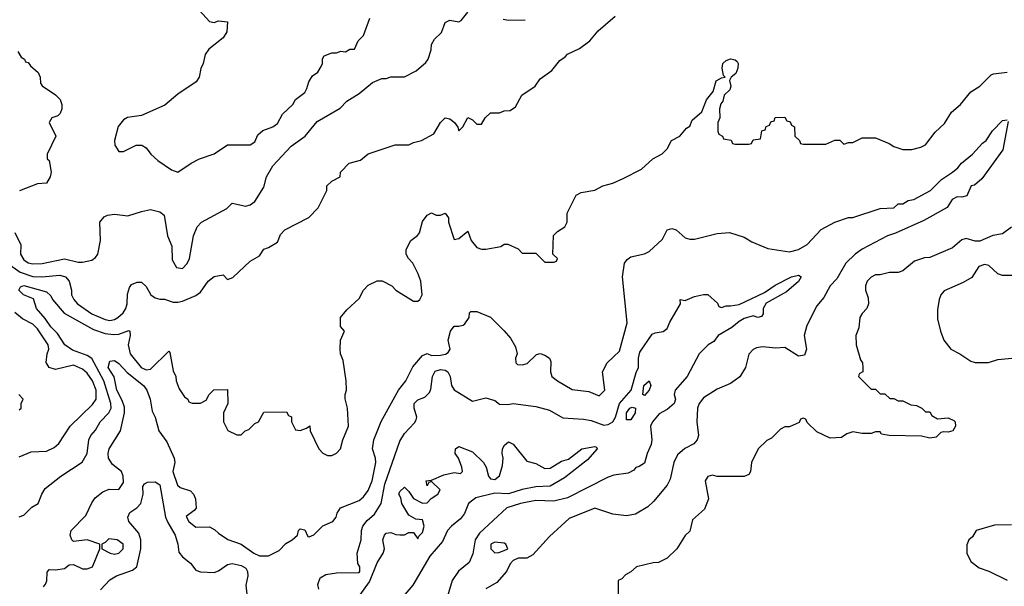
# Model space of a CAD drawing. Header units: inches. Extents: x 2348341 to 2479810, y 460419 to 613669.
# Tile 387 of 656: x 2394132 to 2398478, y 576164 to 578663. Entities that reach past the tile are written whole.
import ezdxf

# ---------------------------------------------------------------- set-up
doc = ezdxf.new("R2010")
doc.units = ezdxf.units.IN
doc.header["$MEASUREMENT"] = 0
doc.layers.add('C3597', color=7, linetype='Continuous')

msp = doc.modelspace()

# ---------------------------------------------------------------- linework, layer by layer
at = {"layer": 'C3597', "color": 2}
for points, elevation in [([(2394910, 578722), (2394970, 578656), (2394990, 578651), (2395010, 578658.8), (2395050, 578654), (2395046.8, 578610), (2395030, 578584), (2394967.1, 578532.9), (2394951.3, 578510), (2394942, 578470), (2394931.3, 578448.7), (2394924.7, 578410), (2394910.7, 578389.3), (2394830, 578335.3), (2394773.2, 578286.8), (2394670, 578241.2), (2394607.3, 578232.7), (2394590, 578222), (2394567.3, 578192.7), (2394551.3, 578130), (2394552, 578110), (2394570, 578082), (2394590, 578082), (2394646, 578110), (2394670.7, 578110.7), (2394690, 578098), (2394710.9, 578070.9), (2394742, 578042), (2394802, 578002), (2394830, 577991.3), (2394889.1, 578030.9), (2394926, 578050), (2394990, 578071.3), (2395050, 578111.3), (2395150, 578112), (2395170, 578124.7), (2395183.7, 578156.3), (2395204.8, 578175.2), (2395249.4, 578190.6), (2395270, 578206), (2395292.7, 578247.3), (2395338, 578290), (2395350, 578312), (2395390, 578342), (2395400.2, 578359.8), (2395408.7, 578390), (2395424.7, 578415.3), (2395448.4, 578431.6), (2395463.1, 578456.9), (2395468.7, 578470), (2395468.7, 578491.3), (2395476.4, 578503.6), (2395510, 578518), (2395530, 578518), (2395550, 578524.7), (2395570, 578522), (2395590, 578534), (2395610, 578534), (2395626, 578570), (2395650, 578594), (2395678, 578670)], 102), ([(2394078, 577590), (2394134.9, 577550), (2394190, 577530.2), (2394230, 577528.9), (2394310, 577537), (2394334.8, 577530), (2394350.7, 577510), (2394361, 577470), (2394361, 577450), (2394370.8, 577430), (2394386.8, 577410), (2394450, 577366.7), (2394510, 577340.5), (2394530, 577336.3), (2394550, 577340.5), (2394565.2, 577350), (2394589.3, 577370), (2394600.7, 577390), (2394607, 577410), (2394607.3, 577452.7), (2394617.2, 577482.8), (2394625.2, 577494.8), (2394650, 577506), (2394670, 577506), (2394690, 577486), (2394710.6, 577450.6), (2394730, 577436), (2394750, 577431), (2394770.9, 577430.9), (2394810, 577418), (2394830, 577418), (2394850, 577422), (2394910, 577446.8), (2394930, 577461), (2394964, 577510), (2394990, 577530.7), (2395030, 577538), (2395050, 577518), (2395073.6, 577526.4), (2395150, 577598), (2395190, 577622), (2395210, 577652), (2395230, 577658), (2395270, 577682), (2395284, 577716), (2395303.1, 577736.9), (2395408.4, 577791.6), (2395450, 577834), (2395488, 577910), (2395488, 577930), (2395510, 577952), (2395546, 577970), (2395548.4, 577991.6), (2395586, 578030), (2395636.4, 578043.6), (2395670, 578072), (2395788.9, 578111.1), (2395850, 578112), (2395870, 578122), (2395906, 578130), (2395960.2, 578159.8), (2395989.4, 578210.6), (2396009.5, 578230.5), (2396030, 578226.8), (2396050.7, 578210.7), (2396066, 578190), (2396070, 578174), (2396088.4, 578191.6), (2396110, 578232), (2396130, 578222), (2396150, 578202), (2396170, 578202), (2396186, 578230), (2396210, 578252), (2396250, 578252), (2396270, 578262), (2396296.4, 578263.6), (2396320.4, 578279.6), (2396349, 578331), (2396408, 578370), (2396430, 578402), (2396480.4, 578439.6), (2396516.4, 578483.6), (2396540.4, 578499.6), (2396550, 578512), (2396603.1, 578536.9), (2396649.1, 578570.9), (2396685.6, 578614.4), (2396760.4, 578679.6)], 94), ([(2394110, 577724.7), (2394137.3, 577670), (2394135.5, 577630), (2394150, 577604.9), (2394170, 577590.6), (2394190, 577586.4), (2394231.2, 577588.8), (2394330, 577608.2), (2394390, 577593.4), (2394410, 577593.4), (2394450, 577602.8), (2394466, 577614), (2394477.2, 577630), (2394489, 577690), (2394486, 577770), (2394505.6, 577794.4), (2394519, 577801), (2394550, 577806), (2394610, 577798), (2394670, 577818), (2394710, 577826), (2394750, 577816), (2394770, 577802), (2394784.7, 577710), (2394804, 577664), (2394804.9, 577604.9), (2394824.7, 577570), (2394850, 577566.8), (2394871.7, 577588.3), (2394881.2, 577610), (2394899, 577710), (2394915.3, 577750), (2394935.3, 577770), (2395046, 577830), (2395070, 577854), (2395130, 577841), (2395150, 577846.8), (2395170, 577861), (2395210, 577924.7), (2395221.2, 577970), (2395250, 578018.8), (2395330, 578106), (2395392.7, 578150), (2395444.8, 578215.2), (2395546.8, 578273.2), (2395576.5, 578303.5), (2395630, 578338), (2395690, 578386), (2395730, 578404.7), (2395750, 578404.7), (2395770, 578411), (2395830, 578411), (2395882, 578438), (2395924.7, 578475.3), (2395935.3, 578490), (2395949, 578530), (2395950, 578554), (2395963.1, 578576.9), (2395993.6, 578606.4), (2396010, 578651), (2396030, 578662), (2396070, 578654.8), (2396080.2, 578659.8), (2396110, 578696)], 98), ([(2396265.4, 578665.4), (2396290, 578662), (2396363.6, 578663.6)], 98), ([(2394123.6, 578523.6), (2394138, 578498), (2394154, 578490), (2394158, 578478), (2394170, 578474), (2394179.6, 578459.6), (2394214, 578430), (2394222, 578410), (2394223.6, 578383.6), (2394231.6, 578371.6), (2394290, 578332), (2394310.8, 578310.8), (2394318.8, 578290), (2394318.8, 578270), (2394311.3, 578250), (2394299.8, 578240.2), (2394274, 578230), (2394262, 578210), (2394291, 578150), (2394254, 578070), (2394254, 578050), (2394262, 578042), (2394271, 577991), (2394266.8, 577970), (2394250, 577942), (2394210, 577939), (2394130.7, 577909.3)], 98), ([(2394130, 576471), (2394150, 576478), (2394186, 576514), (2394214, 576530), (2394229.2, 576570.8), (2394244.1, 576595.9), (2394314, 576650), (2394407.5, 576712.5), (2394429.4, 576750), (2394438, 576810), (2394446.6, 576830), (2394466.5, 576853.5), (2394487, 576890), (2394525.1, 576930), (2394535.6, 576950), (2394534.7, 576970), (2394503.5, 577070), (2394450, 577169.5), (2394430, 577182.4), (2394365.8, 577205.8), (2394331.6, 577230), (2394299.3, 577279.3), (2394269, 577309), (2394245, 577345), (2394205.6, 577390), (2394192.9, 577432.9), (2394148.7, 577450), (2394128.7, 577470), (2394135.3, 577484.7), (2394150, 577490.4), (2394250, 577462.8), (2394270, 577446), (2394277.1, 577430), (2394329, 577369), (2394457.3, 577297.3), (2394510, 577279), (2394545.7, 577274.3), (2394570, 577277), (2394613.2, 577293.2), (2394618, 577290), (2394619.1, 577270), (2394610.4, 577230), (2394620.4, 577190), (2394668.2, 577130), (2394690, 577119.3), (2394710, 577121.6), (2394790, 577202), (2394795.3, 577195.3), (2394810, 577114), (2394821, 577090), (2394822.8, 577070), (2394835.3, 577035.3), (2394859.6, 576999.6), (2394874, 576990), (2394878, 576978), (2394892.7, 576972.7), (2394930, 576972), (2394954.6, 576985.4), (2394968, 577010), (2394989.1, 577030.9), (2395050, 577032), (2395051.3, 576970), (2395032, 576930), (2395031.3, 576910), (2395032, 576890), (2395051.3, 576851.3), (2395090, 576832), (2395110, 576832), (2395128, 576850), (2395144, 576856), (2395170, 576882), (2395186, 576890), (2395210, 576932), (2395310, 576934), (2395318, 576918), (2395331.6, 576911.6), (2395332, 576890), (2395350, 576854), (2395370, 576852), (2395398, 576862), (2395412.7, 576872.7), (2395414, 576850), (2395452, 576770), (2395470, 576752), (2395490, 576742), (2395510, 576742), (2395530, 576752), (2395548, 576770), (2395559, 576810), (2395584, 576870), (2395579, 576950), (2395568.4, 576991.6), (2395568, 577010), (2395574, 577030), (2395573.2, 577070), (2395560.4, 577160.4), (2395548, 577190), (2395546, 577210), (2395548, 577250), (2395566, 577290), (2395548, 577310), (2395548.7, 577350), (2395576.4, 577383.6), (2395630, 577434), (2395648.9, 577471.1), (2395670, 577492), (2395710, 577512), (2395731.6, 577511.6), (2395774, 577490), (2395792, 577470), (2395870, 577422), (2395890, 577422), (2395898, 577430), (2395908, 577450), (2395902, 577510), (2395890, 577546), (2395868, 577590), (2395848, 577610), (2395838, 577630), (2395838, 577650), (2395858, 577690), (2395888.4, 577711.6), (2395896.4, 577723.6), (2395910, 577774), (2395930, 577802), (2395950, 577811.3), (2395970, 577802), (2395990, 577802), (2396010.6, 577810.6), (2396024.7, 577790), (2396024.7, 577770), (2396050, 577694), (2396070, 577698), (2396110, 577731.3), (2396124.7, 577690), (2396150, 577658), (2396170, 577651.3), (2396190, 577651.3), (2396256.4, 577663.6), (2396270, 577674), (2396287.3, 577672.7), (2396332.7, 577652.7), (2396350, 577634), (2396410, 577634), (2396450, 577594), (2396490, 577594), (2396502, 577598), (2396506, 577610), (2396486, 577630), (2396488.4, 577711.6), (2396506, 577730), (2396538, 577750), (2396548, 577770), (2396548, 577810), (2396588, 577890), (2396610, 577902), (2396670, 577912), (2396706, 577930), (2396750, 577942), (2396796.4, 577963.6), (2396876.4, 578003.6), (2396926, 578050), (2396968.4, 578071.6), (2396990, 578094), (2397008.9, 578131.1), (2397046, 578150), (2397075.3, 578184.7), (2397090, 578194), (2397100.2, 578219.8), (2397143.1, 578256.9), (2397164, 578310), (2397192.9, 578347.1), (2397206.3, 578393.7), (2397230, 578406.8), (2397246, 578410), (2397238, 578418), (2397232.7, 578450), (2397236, 578470), (2397250, 578484), (2397270, 578491.3), (2397290, 578486.8), (2397299.3, 578479.3), (2397304, 578470), (2397302, 578450), (2397293.7, 578426.3), (2397272, 578410), (2397264.7, 578395.3), (2397271.3, 578370), (2397266.4, 578353.6), (2397241, 578330), (2397236, 578304), (2397227.3, 578292.7), (2397221, 578270), (2397222, 578230), (2397214, 578210), (2397214, 578170), (2397218, 578158), (2397234, 578150), (2397238, 578138), (2397272.7, 578132.7), (2397278, 578118), (2397290, 578114), (2397350, 578114), (2397362, 578118), (2397370, 578134), (2397402, 578138), (2397407.3, 578172.7), (2397422, 578178), (2397427.3, 578192.7), (2397442, 578198), (2397447.3, 578212.7), (2397462, 578218), (2397467.3, 578232.7), (2397510, 578234), (2397518, 578218), (2397532.7, 578212.7), (2397538, 578198), (2397551.6, 578191.6), (2397554, 578150), (2397574, 578130), (2397578, 578118), (2397590, 578114), (2397690, 578114), (2397730, 578132), (2397751.6, 578131.6), (2397770, 578114), (2397790, 578122), (2397810, 578122), (2397850, 578142), (2397910, 578142), (2397970, 578118), (2397990, 578104.7), (2398030, 578091.3), (2398070, 578091), (2398110, 578101), (2398130, 578111.3), (2398172.5, 578167.5), (2398214.2, 578205.8), (2398244.8, 578255.2), (2398284, 578290), (2398330, 578346), (2398369.3, 578370.7), (2398420.2, 578419.8), (2398430, 578424.7), (2398490, 578432)], 90), ([(2394237.5, 576162.5), (2394246.3, 576173.7), (2394252.1, 576187.9), (2394253.2, 576226.8), (2394262, 576238), (2394290, 576236.3), (2394330, 576242.8), (2394350, 576258.8), (2394370, 576261), (2394410, 576240.7), (2394430, 576240.7), (2394454, 576250), (2394486, 576330), (2394486, 576350), (2394430, 576369), (2394370, 576362), (2394362, 576370), (2394355.3, 576390), (2394359, 576410), (2394424.1, 576475.9), (2394450, 576532), (2394465.6, 576554.4), (2394499, 576581), (2394526.8, 576593.2), (2394570, 576591), (2394590, 576622), (2394589.5, 576650), (2394580.9, 576670), (2394541.2, 576701.2), (2394523.7, 576730), (2394522, 576750), (2394527, 576770), (2394577.2, 576850), (2394595.4, 576930), (2394594.5, 576954.5), (2394584.4, 576984.4), (2394560.5, 577030), (2394548.5, 577088.5), (2394522.9, 577130), (2394530, 577158), (2394550, 577161), (2394570, 577147.3), (2394607.1, 577107.1), (2394678, 577050), (2394692.7, 577030), (2394708.4, 576990), (2394716.4, 576936.4), (2394730.4, 576910), (2394746, 576850), (2394781.3, 576801.3), (2394813.4, 576730), (2394817, 576710), (2394808.7, 576670), (2394828.4, 576610), (2394840.3, 576600.3), (2394885.7, 576585.7), (2394899.5, 576570), (2394908.8, 576550), (2394910.5, 576509.5), (2394902, 576498), (2394867.3, 576472.7), (2394878, 576450), (2394910, 576424.7), (2394970, 576426), (2394994, 576414), (2395010, 576398), (2395051.1, 576371.1), (2395110, 576350.7), (2395166, 576310), (2395190, 576298.8), (2395230, 576298.8), (2395277.6, 576322.4), (2395307.3, 576352.7), (2395335.3, 576370), (2395358, 576390), (2395362, 576410), (2395370, 576418), (2395390, 576414), (2395403.6, 576383.6), (2395410, 576382), (2395430, 576391), (2395469.5, 576430.5), (2395514, 576450), (2395529.2, 576470), (2395533.6, 576486.4), (2395548.7, 576510), (2395630, 576543), (2395650, 576558.8), (2395670, 576586.8), (2395687.6, 576630), (2395703.7, 576710), (2395702.7, 576730), (2395689.4, 576770), (2395694.5, 576810), (2395728.3, 576891.7), (2395804.7, 577030), (2395837, 577070), (2395868, 577132), (2395910, 577182.8), (2395930, 577191), (2395950, 577183), (2395990, 577184.4), (2396011.5, 577188.5), (2396023.7, 577196.3), (2396032, 577210), (2396023.7, 577250), (2396034, 577290), (2396050, 577311), (2396070, 577311), (2396090, 577316), (2396097.5, 577322.5), (2396115.3, 577350), (2396118, 577370), (2396124, 577376), (2396150, 577376), (2396210.9, 577350.9), (2396270, 577291.3), (2396298.4, 577258.4), (2396321.1, 577221.1), (2396327.3, 577190), (2396321, 577170), (2396322, 577150), (2396330, 577142), (2396350, 577141), (2396372.3, 577147.7), (2396413.2, 577186.8), (2396430, 577190.8), (2396450, 577184), (2396470.4, 577170.4), (2396475.9, 577155.9), (2396474.8, 577110), (2396481, 577090), (2396506, 577070), (2396570, 577033), (2396643.6, 577023.6), (2396690, 577004.7), (2396715.3, 577030), (2396704, 577110), (2396725.2, 577150), (2396778.9, 577201.1), (2396813.8, 577326.2), (2396793.2, 577530), (2396802, 577590), (2396813.6, 577606.4), (2396830, 577618), (2396890, 577631), (2396910, 577641), (2396970, 577696), (2396990, 577736), (2397010, 577742.8), (2397030, 577737.3), (2397070, 577701), (2397090, 577696), (2397110, 577696), (2397210, 577721), (2397265.4, 577725.4), (2397330, 577704.7), (2397363.5, 577683.5), (2397434.4, 577654.4), (2397530, 577639.1), (2397570, 577650.6), (2397607.5, 577672.5), (2397670, 577738), (2397730, 577771), (2397790, 577791.3), (2397810, 577791.3), (2397930, 577831.3), (2397990, 577834), (2398010, 577852), (2398030, 577852), (2398053.6, 577866.4), (2398078, 577870), (2398152.7, 577910), (2398201.2, 577958.8), (2398250, 577991), (2398273.2, 578010), (2398289.3, 578030.7), (2398338, 578070), (2398381.5, 578118.5), (2398397.2, 578130), (2398426.2, 578173.8), (2398470, 578218.8), (2398490, 578222)], 86), ([(2398494.8, 578214.8), (2398471, 578090), (2398379.1, 577960.9), (2398345.8, 577934.2), (2398332, 577930), (2398313, 577887), (2398290, 577881.2), (2398270, 577882.7), (2398248, 577870), (2398225.2, 577834.8), (2398122.3, 577777.7), (2397998.4, 577721.6), (2397962.8, 577710), (2397850, 577651.1), (2397819.1, 577630), (2397779.1, 577590), (2397739, 577521), (2397710, 577489), (2397681.1, 577438.9), (2397650, 577402), (2397605.8, 577314.2), (2397594.8, 577270), (2397604.9, 577210), (2397596, 577184), (2397570, 577179.7), (2397510, 577217.2), (2397470, 577214), (2397410, 577221.2), (2397384.5, 577215.5), (2397370, 577208.7), (2397350, 577188), (2397336, 577130), (2397310, 577088.7), (2397270, 577059), (2397210, 577033.2), (2397150, 576996), (2397130.5, 576970), (2397123.8, 576950), (2397121.6, 576890), (2397127.7, 576830), (2397122.8, 576810), (2397107.9, 576792.1), (2397068.3, 576771.7), (2397036.1, 576743.9), (2397019.3, 576710), (2397002.8, 576637.2), (2396990.6, 576610), (2396930, 576539), (2396904.5, 576515.5), (2396850, 576482), (2396810, 576475.3), (2396750, 576482), (2396670, 576509), (2396556.9, 576463.1), (2396470, 576384), (2396396.8, 576303.2), (2396370, 576289), (2396331.6, 576288.4), (2396310, 576278), (2396296.9, 576263.1), (2396281, 576230), (2396238.5, 576181.5), (2396190, 576153.2)], 86), ([(2398510, 577748), (2398470, 577719), (2398427.9, 577712.1), (2398370, 577687), (2398350, 577687.3), (2398310, 577698), (2398290, 577692.7), (2398250, 577657.2), (2398150, 577615.3), (2398126.4, 577613.6), (2398082, 577598), (2398030, 577555.3), (2398010, 577548.7), (2397971.6, 577548.4), (2397930, 577538), (2397910, 577538), (2397890, 577528), (2397872, 577510), (2397864.7, 577490), (2397866, 577470), (2397876.9, 577436.9), (2397878, 577410), (2397871.3, 577390), (2397850, 577368), (2397841, 577350), (2397835.3, 577304.7), (2397822, 577270), (2397824.7, 577230), (2397843.6, 577163.6), (2397852, 577150), (2397854, 577130), (2397854, 577110), (2397838, 577102), (2397834, 577090), (2397890, 577034), (2397910, 577034), (2397930, 577014), (2397950, 577014), (2397972.7, 576992.7), (2397990, 576992), (2398010, 576982), (2398030, 576982), (2398065.4, 576965.4), (2398090, 576962), (2398114, 576950), (2398130, 576934), (2398150, 576934), (2398158, 576918), (2398183.6, 576903.6), (2398230, 576907.3), (2398255.8, 576895.8), (2398260.7, 576890), (2398262.8, 576870), (2398251, 576850), (2398230, 576844.5), (2398210, 576846), (2398198, 576842), (2398177.3, 576822.7), (2398150, 576818.4), (2398112.8, 576827.2), (2397970, 576829), (2397935.3, 576835.3), (2397930, 576846), (2397910, 576846), (2397890, 576838), (2397850, 576838), (2397810, 576846), (2397783.6, 576836.4), (2397759.6, 576820.4), (2397710, 576818), (2397650, 576846), (2397607.3, 576887.3), (2397602, 576902), (2397590, 576906), (2397578, 576902), (2397572.7, 576887.3), (2397559.6, 576880.4), (2397530, 576868), (2397510, 576868), (2397490, 576858), (2397450, 576818), (2397430, 576808), (2397392, 576770), (2397362, 576710), (2397358, 576670), (2397350, 576658), (2397330, 576649), (2397210, 576649), (2397190, 576654), (2397170, 576648), (2397158, 576630), (2397172, 576550), (2397155.3, 576504.7), (2397102, 576458), (2397090, 576408), (2397070, 576388), (2397032, 576330), (2396990, 576288), (2396951.1, 576268.9), (2396928.4, 576268.4), (2396854, 576250), (2396830, 576228), (2396805.4, 576214.6), (2396790, 576198), (2396774, 576190), (2396774, 576110)], 90), ([(2398530, 577535.3), (2398470, 577535.3), (2398450, 577542), (2398410, 577579), (2398390, 577584), (2398365.2, 577574.8), (2398334, 577526), (2398296.3, 577503.7), (2398212.5, 577467.5), (2398197.3, 577450), (2398190.6, 577430), (2398183.5, 577383.5), (2398183.5, 577343.5), (2398196, 577290), (2398211, 577250), (2398242, 577210), (2398282, 577190), (2398330, 577158), (2398350, 577151.3), (2398408.4, 577151.6), (2398450, 577164.7), (2398528, 577172)], 94), ([(2395451.8, 576151.8), (2395448.1, 576171.9), (2395458, 576202), (2395484.1, 576215.9), (2395530, 576224), (2395630, 576224.7), (2395633.2, 576230), (2395632.7, 576250), (2395624.7, 576264.7), (2395621.2, 576310), (2395639.5, 576370), (2395640.7, 576410), (2395647.3, 576430), (2395665.4, 576454.6), (2395697.7, 576482.3), (2395727.6, 576530), (2395744.5, 576615.5), (2395810, 576804.7), (2395830, 576838.8), (2395875.1, 576884.9), (2395882, 576898), (2395885.2, 576910), (2395872.7, 576950), (2395873.2, 576970), (2395890, 576986.8), (2395920.9, 576999.1), (2395940.9, 577019.1), (2395946.8, 577033.2), (2395954, 577090), (2395966.2, 577113.8), (2395990, 577121.3), (2396010, 577117.6), (2396022, 577110), (2396032.4, 577090), (2396038, 577050), (2396050.4, 577030.4), (2396130, 576981), (2396190, 576994.9), (2396230, 576984), (2396250, 576967.3), (2396286, 576966), (2396310, 576970.6), (2396410, 576957.3), (2396470, 576940.7), (2396530, 576907.7), (2396621.1, 576901.1), (2396655.1, 576895.1), (2396710, 576874.9), (2396730, 576877.6), (2396750, 576890.5), (2396762, 576910), (2396779.7, 576970), (2396830.9, 577030), (2396852.8, 577107.2), (2396863.7, 577130), (2396863.5, 577170), (2396870, 577197.3), (2396923.8, 577276.2), (2396937.2, 577282.8), (2396971.6, 577288.4), (2396990, 577301), (2397001.2, 577330), (2397049, 577410), (2397048, 577430), (2397070, 577424.7), (2397110, 577442), (2397150, 577451.3), (2397170, 577451.3), (2397212.7, 577412.7), (2397218, 577398), (2397230, 577394), (2397250, 577402), (2397270, 577401), (2397307.9, 577407.9), (2397420.1, 577459.9), (2397467.1, 577492.9), (2397539, 577530), (2397570, 577537.3), (2397581, 577530), (2397570, 577509.3), (2397516.7, 577463.3), (2397426.6, 577413.4), (2397413.4, 577390), (2397414, 577366), (2397406, 577354), (2397390, 577349.5), (2397370, 577357), (2397330, 577345.1), (2397307.8, 577332.2), (2397274.7, 577305.3), (2397214.8, 577270), (2397195.3, 577244.7), (2397171, 577230), (2397131.3, 577190), (2397078.8, 577090), (2397024.7, 577030), (2397021, 577010), (2397026, 576990), (2397021, 576970), (2396990, 576944), (2396955.3, 576924.7), (2396924.7, 576890), (2396916, 576870), (2396922, 576810), (2396919.1, 576790), (2396901, 576750), (2396890, 576708), (2396866.8, 576693.2), (2396851.1, 576688.9), (2396842.8, 576677.2), (2396817.3, 576662.7), (2396753.8, 576653.8), (2396730, 576645.6), (2396550, 576555.1), (2396490, 576540.3), (2396410, 576542.7), (2396342, 576530), (2396282, 576510), (2396161.2, 576398.8), (2396142.4, 576370), (2396131.9, 576308.1), (2396115.5, 576270), (2396068.6, 576231.4), (2396040.7, 576190), (2396019.8, 576120.2)], 82), ([(2394130, 576736), (2394182.7, 576757.3), (2394250, 576760.7), (2394283.9, 576776.1), (2394305.6, 576794.4), (2394354.5, 576870), (2394454.2, 576965.9), (2394469.6, 576990), (2394469.6, 577030), (2394454, 577070), (2394430, 577104.5), (2394410, 577121.6), (2394370, 577139.6), (2394290, 577121.2), (2394262, 577130), (2394249.1, 577150.9), (2394252.7, 577190), (2394260.9, 577210), (2394258.4, 577230), (2394210, 577299.3), (2394190, 577320.9), (2394144.7, 577344.7), (2394110, 577372)], 94), ([(2394130, 576942), (2394138, 576950), (2394138, 576970), (2394148, 576990), (2394128, 577010)], 98), ([(2395623.6, 576110), (2395675.8, 576184.2), (2395710, 576267.3), (2395737, 576310), (2395742.7, 576330), (2395735.3, 576370), (2395742, 576390), (2395750, 576398), (2395770, 576402), (2395792.7, 576392.7), (2395810, 576392), (2395830, 576392), (2395850, 576402), (2395870, 576402), (2395890, 576374), (2395894, 576386), (2395910, 576402), (2395917.2, 576430), (2395910, 576458), (2395880.4, 576460.4), (2395850, 576478), (2395819, 576530), (2395814, 576554), (2395805.2, 576570), (2395810, 576582), (2395830, 576602), (2395850, 576582), (2395870, 576551.3), (2395910, 576531.3), (2395930, 576532), (2395948.9, 576551.1), (2395978, 576570), (2395988, 576590), (2395950, 576626), (2395938, 576622), (2395930, 576608), (2395926, 576630), (2395950, 576632), (2396003.7, 576656.3), (2396050, 576666.8), (2396078, 576662), (2396086, 576670), (2396084, 576690), (2396069.3, 576730), (2396054, 576750), (2396055.3, 576770), (2396070, 576781), (2396130, 576758), (2396178.8, 576710), (2396191, 576690), (2396200.7, 576650), (2396210, 576638.8), (2396230, 576636), (2396250, 576652), (2396263.2, 576696.8), (2396266, 576730), (2396261.2, 576750), (2396262.7, 576770), (2396272.5, 576787.5), (2396290, 576801), (2396310, 576791), (2396370, 576716), (2396410, 576705.5), (2396450, 576684.2), (2396474.2, 576685.8), (2396523.8, 576716.2), (2396554.9, 576725.1), (2396613.2, 576770), (2396670, 576780.7), (2396678, 576778), (2396680.7, 576770), (2396638.5, 576721.5), (2396537.4, 576642.6), (2396473.4, 576606.6), (2396410, 576602.5), (2396350, 576590.8), (2396290, 576571.8), (2396230, 576575.4), (2396145.4, 576554.6), (2396113.1, 576530), (2396094.8, 576485.2), (2396078.4, 576461.6), (2396038.4, 576430), (2396020.9, 576410), (2395998.6, 576361.4), (2395942.2, 576297.8), (2395867.4, 576170), (2395822.6, 576117.4)], 78), ([(2394489.1, 576149.1), (2394530, 576193), (2394559, 576210), (2394630, 576234.9), (2394649.7, 576250.3), (2394667.1, 576330), (2394666.9, 576370), (2394658, 576398), (2394614, 576450), (2394609.2, 576470), (2394619, 576490), (2394649.7, 576510.3), (2394666.6, 576530), (2394677.2, 576570), (2394675.3, 576604.7), (2394683.1, 576616.9), (2394696.4, 576623.6), (2394730, 576624.7), (2394750, 576612), (2394776.4, 576470), (2394785.4, 576445.4), (2394818.7, 576390), (2394830.4, 576350), (2394834.4, 576314.4), (2394850, 576294), (2394885.8, 576265.8), (2394910, 576234.8), (2394930, 576227.7), (2394990, 576225.5), (2395010, 576233), (2395050, 576260.5), (2395070, 576265.5), (2395110, 576256.3), (2395130, 576244.7), (2395137.3, 576230), (2395139.1, 576210), (2395130.8, 576170), (2395134, 576130)], 82), ([(2398510, 576435.3), (2398434.6, 576434.6), (2398354, 576410), (2398336.9, 576383.1), (2398322, 576370), (2398312.7, 576347.3), (2398312, 576310), (2398330, 576274), (2398366.4, 576246.4), (2398410, 576231.3), (2398490.7, 576190.7)], 94)]:
    msp.add_lwpolyline(points, dxfattribs=dict(at, elevation=elevation))
for points, elevation in [([(2396890, 577006), (2396882, 577010), (2396886.9, 577050), (2396910.3, 577070.3), (2396917.6, 577050), (2396910, 577029.4)], 78), ([(2396810, 576898), (2396809.8, 576929.8), (2396825.6, 576950), (2396834.9, 576954.9), (2396850.5, 576950.5), (2396848.2, 576930), (2396830, 576898)], 78), ([(2394525.8, 576374.2), (2394510, 576358), (2394494, 576350), (2394494, 576330), (2394530.9, 576310.9), (2394550, 576306.8), (2394570, 576311), (2394589, 576330), (2394589, 576350), (2394562, 576370)], 86), ([(2396230, 576359.3), (2396211.3, 576350), (2396212, 576330), (2396230, 576312), (2396247.3, 576312.7), (2396270, 576322), (2396286, 576330), (2396278, 576350), (2396270, 576355.3)], 86)]:
    msp.add_lwpolyline(points, close=True, dxfattribs=dict(at, elevation=elevation))

doc.saveas('drawing.dxf')
